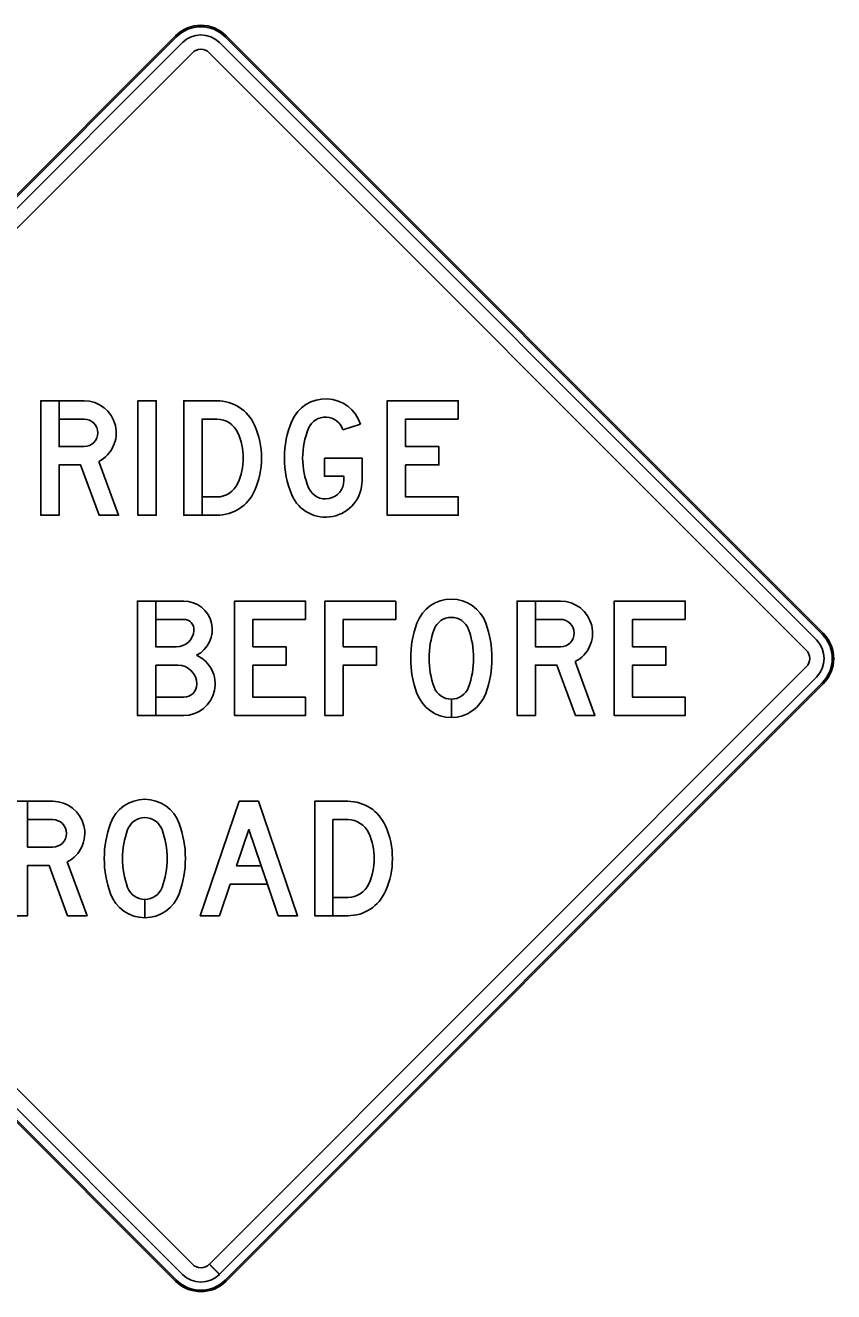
# Model space of a CAD drawing. Extents: x 658976 to 668726, y 639543 to 647196.
# Drawn here: x 664427.73 to 664456.47, y 642870.18 to 642915.18 of the extents above; entities that cross this region are included whole.
import ezdxf

# ---------------------------------------------------------------- set-up
doc = ezdxf.new("R2010")
doc.units = 0
doc.layers.add('R_SIGN - HWY 16', color=7, linetype='Continuous')

msp = doc.modelspace()

# ---------------------------------------------------------------- linework, layer by layer
at = {"layer": 'R_SIGN - HWY 16'}
for p, q in [((664433.07, 642914.807), (664411.842, 642893.579)), ((664433.07, 642914.807), (664411.842, 642893.579)), ((664411.878, 642893.543), (664433.106, 642914.771)), ((664434.833, 642914.771), (664456.061, 642893.543)), ((664456.097, 642893.579), (664434.869, 642914.807)), ((664456.097, 642893.579), (664434.869, 642914.807)), ((664433.311, 642914.566), (664412.083, 642893.338)), ((664412.443, 642892.979), (664433.67, 642914.206)), ((664434.269, 642914.206), (664455.497, 642892.979)), ((664455.856, 642893.338), (664434.629, 642914.566)), ((664434.54, 642901.837), (664433.36, 642901.837)), ((664434.54, 642901.186), (664434.01, 642901.186)), ((664439.022, 642900.805), (664439.641, 642901.003)), ((664439.022, 642900.805), (664439.641, 642901.003)), ((664439.022, 642900.805), (664439.641, 642901.003)), ((664434.54, 642898.421), (664434.011, 642898.421)), ((664434.54, 642898.421), (664434.011, 642898.421)), ((664433.36, 642894.07), (664432.363, 642894.07)), ((664433.67, 642871.152), (664412.443, 642892.38)), ((664432.363, 642892.443), (664433.156, 642892.443)), ((664432.363, 642892.443), (664433.156, 642892.443)), ((664432.363, 642892.443), (664433.156, 642892.443)), ((664455.497, 642892.38), (664434.273, 642871.156)), ((664411.842, 642891.779), (664433.07, 642870.552)), ((664411.842, 642891.779), (664433.07, 642870.552)), ((664433.106, 642870.588), (664411.878, 642891.815)), ((664412.083, 642892.02), (664433.311, 642870.793)), ((664434.632, 642870.796), (664455.856, 642892.02)), ((664456.061, 642891.815), (664434.834, 642870.588)), ((664434.869, 642870.552), (664456.097, 642891.779)), ((664434.87, 642870.552), (664456.097, 642891.779)), ((664442.875, 642890.583), (664442.875, 642891.234)), ((664442.875, 642891.234), (664442.875, 642890.583)), ((664442.875, 642890.583), (664442.875, 642891.234)), ((664442.875, 642891.234), (664442.875, 642890.583)), ((664431.713, 642890.654), (664433.36, 642890.654)), ((664439.196, 642887.604), (664438.016, 642887.604)), ((664439.196, 642886.954), (664438.666, 642886.954)), ((664431.977, 642883.467), (664431.977, 642884.117)), ((664431.977, 642884.117), (664431.977, 642883.467)), ((664431.977, 642883.467), (664431.977, 642884.117)), ((664431.977, 642884.117), (664431.977, 642883.467)), ((664439.196, 642884.189), (664438.667, 642884.189)), ((664439.196, 642884.189), (664438.667, 642884.189)), ((664434.629, 642870.793), (664434.269, 642871.152)), ((664434.273, 642871.156), (664434.632, 642870.796)), ((664434.869, 642870.552), (664434.833, 642870.588)), ((664434.834, 642870.588), (664434.87, 642870.552))]:
    msp.add_line(p, q, dxfattribs=at)
for points in [[(664429.821, 642900.21), (664428.927, 642900.21), (664428.927, 642901.837), (664428.277, 642901.837), (664428.277, 642897.77), (664428.927, 642897.77), (664428.927, 642899.56), (664429.691, 642899.56), (664430.349, 642897.77), (664431.042, 642897.77), (664430.338, 642899.684)], [(664429.821, 642900.21), (664428.927, 642900.21), (664428.927, 642901.837), (664428.277, 642901.837), (664428.277, 642897.77), (664428.927, 642897.77), (664428.927, 642899.56), (664429.691, 642899.56), (664430.349, 642897.77), (664431.042, 642897.77), (664430.338, 642899.684)], [(664429.821, 642901.837), (664428.277, 642901.837), (664428.277, 642897.77), (664428.927, 642897.77), (664428.927, 642899.56), (664429.691, 642899.56), (664430.349, 642897.77), (664431.042, 642897.77), (664430.338, 642899.684)], [(664428.927, 642901.837), (664428.927, 642901.186), (664429.821, 642901.186)], [(664429.821, 642901.837), (664428.927, 642901.837)], [(664428.927, 642901.837), (664428.927, 642901.186), (664429.821, 642901.186)], [(664429.821, 642901.837), (664428.927, 642901.837)], [(664433.36, 642901.837), (664433.36, 642897.77), (664434.54, 642897.77)], [(664434.54, 642901.837), (664433.36, 642901.837), (664433.36, 642897.77), (664434.01, 642897.77), (664434.01, 642901.186), (664434.54, 642901.186)], [(664434.54, 642901.837), (664433.36, 642901.837), (664433.36, 642897.77), (664434.01, 642897.77), (664434.01, 642901.186), (664434.54, 642901.186)], [(664429.821, 642901.186), (664428.927, 642901.186), (664428.927, 642900.21), (664429.821, 642900.21)], [(664434.01, 642901.186), (664434.01, 642898.421), (664434.54, 642898.421)], [(664438.361, 642899.804), (664438.361, 642899.153), (664439.053, 642899.153), (664439.053, 642899.001)], [(664439.703, 642899.001), (664439.703, 642899.804), (664438.361, 642899.804)], [(664438.361, 642899.804), (664438.361, 642899.153), (664439.053, 642899.153), (664439.053, 642899.001)], [(664439.703, 642899.001), (664439.703, 642899.804), (664438.361, 642899.804)], [(664438.361, 642899.804), (664438.361, 642899.153), (664439.053, 642899.153), (664439.053, 642899.001)], [(664439.703, 642899.001), (664439.703, 642899.804), (664438.361, 642899.804)], [(664434.011, 642898.421), (664434.011, 642897.77), (664434.54, 642897.77)], [(664434.011, 642898.421), (664434.011, 642897.77), (664434.54, 642897.77)], [(664433.36, 642894.721), (664431.713, 642894.721), (664431.713, 642890.654)], [(664433.096, 642893.094), (664432.363, 642893.094), (664432.363, 642894.721), (664431.713, 642894.721), (664431.713, 642890.654), (664432.363, 642890.654), (664432.363, 642892.443)], [(664433.096, 642893.094), (664432.363, 642893.094), (664432.363, 642894.721), (664431.713, 642894.721), (664431.713, 642890.654), (664432.363, 642890.654), (664432.363, 642892.443)], [(664433.36, 642894.721), (664432.364, 642894.721), (664432.364, 642894.07), (664433.36, 642894.07)], [(664433.36, 642894.721), (664432.364, 642894.721), (664432.364, 642894.07), (664433.36, 642894.07)], [(664446.758, 642893.094), (664445.864, 642893.094), (664445.864, 642894.721), (664445.213, 642894.721), (664445.213, 642890.654), (664445.864, 642890.654), (664445.864, 642892.443), (664446.628, 642892.443), (664447.285, 642890.654), (664447.978, 642890.654), (664447.275, 642892.568)], [(664446.758, 642893.094), (664445.864, 642893.094), (664445.864, 642894.721), (664445.213, 642894.721), (664445.213, 642890.654), (664445.864, 642890.654), (664445.864, 642892.443), (664446.628, 642892.443), (664447.285, 642890.654), (664447.978, 642890.654), (664447.275, 642892.568)], [(664446.758, 642894.721), (664445.213, 642894.721), (664445.213, 642890.654), (664445.864, 642890.654), (664445.864, 642892.443), (664446.628, 642892.443), (664447.285, 642890.654), (664447.978, 642890.654), (664447.275, 642892.568)], [(664445.864, 642894.721), (664445.864, 642894.07), (664446.758, 642894.07)], [(664446.758, 642894.721), (664445.864, 642894.721)], [(664445.864, 642894.721), (664445.864, 642894.07), (664446.758, 642894.07)], [(664446.758, 642894.721), (664445.864, 642894.721)], [(664432.363, 642894.07), (664432.363, 642893.094), (664433.096, 642893.094)], [(664446.758, 642894.07), (664445.864, 642894.07), (664445.864, 642893.094), (664446.758, 642893.094)], [(664433.36, 642891.305), (664432.363, 642891.305), (664432.363, 642892.443)], [(664433.36, 642891.305), (664432.364, 642891.305), (664432.364, 642890.654), (664433.36, 642890.654)], [(664433.36, 642891.305), (664432.364, 642891.305), (664432.364, 642890.654), (664433.36, 642890.654)], [(664428.703, 642885.978), (664427.809, 642885.978), (664427.809, 642887.604), (664427.158, 642887.604), (664427.158, 642883.538), (664427.809, 642883.538), (664427.809, 642885.327), (664428.573, 642885.327), (664429.23, 642883.538), (664429.924, 642883.538), (664429.22, 642885.452)], [(664428.703, 642885.978), (664427.809, 642885.978), (664427.809, 642887.604), (664427.158, 642887.604), (664427.158, 642883.538), (664427.809, 642883.538), (664427.809, 642885.327), (664428.573, 642885.327), (664429.23, 642883.538), (664429.924, 642883.538), (664429.22, 642885.452)], [(664428.703, 642887.604), (664427.158, 642887.604), (664427.158, 642883.538), (664427.809, 642883.538), (664427.809, 642885.327), (664428.573, 642885.327), (664429.23, 642883.538), (664429.924, 642883.538), (664429.22, 642885.452)], [(664427.809, 642887.604), (664427.809, 642886.954), (664428.703, 642886.954)], [(664428.703, 642887.604), (664427.809, 642887.604)], [(664427.809, 642887.604), (664427.809, 642886.954), (664428.703, 642886.954)], [(664428.703, 642887.604), (664427.809, 642887.604)], [(664438.016, 642887.604), (664438.016, 642883.538), (664439.196, 642883.538)], [(664439.196, 642887.604), (664438.016, 642887.604), (664438.016, 642883.538), (664438.666, 642883.538), (664438.666, 642886.954), (664439.196, 642886.954)], [(664439.196, 642887.604), (664438.016, 642887.604), (664438.016, 642883.538), (664438.666, 642883.538), (664438.666, 642886.954), (664439.196, 642886.954)], [(664428.703, 642886.954), (664427.809, 642886.954), (664427.809, 642885.978), (664428.703, 642885.978)], [(664438.666, 642886.954), (664438.666, 642884.189), (664439.196, 642884.189)], [(664438.667, 642884.189), (664438.667, 642883.538), (664439.196, 642883.538)], [(664438.667, 642884.189), (664438.667, 642883.538), (664439.196, 642883.538)]]:
    msp.add_lwpolyline(points, dxfattribs=at)
for points in [[(664431.733, 642901.837), (664432.384, 642901.837), (664432.384, 642897.77), (664431.733, 642897.77)], [(664431.733, 642901.837), (664432.384, 642901.837), (664432.384, 642897.77), (664431.733, 642897.77)], [(664431.733, 642901.837), (664432.384, 642901.837), (664432.384, 642897.77), (664431.733, 642897.77)], [(664443.119, 642901.186), (664441.249, 642901.186), (664441.249, 642900.21), (664442.431, 642900.21), (664442.431, 642899.56), (664441.249, 642899.56), (664441.249, 642898.421), (664443.119, 642898.421), (664443.119, 642897.77), (664440.598, 642897.77), (664440.598, 642901.837), (664443.119, 642901.837)], [(664443.119, 642901.186), (664441.249, 642901.186), (664441.249, 642900.21), (664442.431, 642900.21), (664442.431, 642899.56), (664441.249, 642899.56), (664441.249, 642898.421), (664443.119, 642898.421), (664443.119, 642897.77), (664440.598, 642897.77), (664440.598, 642901.837), (664443.119, 642901.837)], [(664443.119, 642901.186), (664441.249, 642901.186), (664441.249, 642900.21), (664442.431, 642900.21), (664442.431, 642899.56), (664441.249, 642899.56), (664441.249, 642898.421), (664443.119, 642898.421), (664443.119, 642897.77), (664440.598, 642897.77), (664440.598, 642901.837), (664443.119, 642901.837)], [(664437.69, 642894.07), (664435.82, 642894.07), (664435.82, 642893.094), (664437.002, 642893.094), (664437.002, 642892.443), (664435.82, 642892.443), (664435.82, 642891.305), (664437.69, 642891.305), (664437.69, 642890.654), (664435.169, 642890.654), (664435.169, 642894.721), (664437.69, 642894.721)], [(664437.69, 642894.07), (664435.82, 642894.07), (664435.82, 642893.094), (664437.002, 642893.094), (664437.002, 642892.443), (664435.82, 642892.443), (664435.82, 642891.305), (664437.69, 642891.305), (664437.69, 642890.654), (664435.169, 642890.654), (664435.169, 642894.721), (664437.69, 642894.721)], [(664437.69, 642894.07), (664435.82, 642894.07), (664435.82, 642893.094), (664437.002, 642893.094), (664437.002, 642892.443), (664435.82, 642892.443), (664435.82, 642891.305), (664437.69, 642891.305), (664437.69, 642890.654), (664435.169, 642890.654), (664435.169, 642894.721), (664437.69, 642894.721)], [(664440.903, 642894.721), (664440.903, 642894.07), (664439.032, 642894.07), (664439.032, 642893.094), (664440.215, 642893.094), (664440.215, 642892.443), (664439.032, 642892.443), (664439.032, 642890.654), (664438.382, 642890.654), (664438.382, 642894.721)], [(664440.903, 642894.721), (664440.903, 642894.07), (664439.032, 642894.07), (664439.032, 642893.094), (664440.215, 642893.094), (664440.215, 642892.443), (664439.032, 642892.443), (664439.032, 642890.654), (664438.382, 642890.654), (664438.382, 642894.721)], [(664440.903, 642894.721), (664440.903, 642894.07), (664439.032, 642894.07), (664439.032, 642893.094), (664440.215, 642893.094), (664440.215, 642892.443), (664439.032, 642892.443), (664439.032, 642890.654), (664438.382, 642890.654), (664438.382, 642894.721)], [(664451.191, 642894.07), (664449.32, 642894.07), (664449.32, 642893.094), (664450.503, 642893.094), (664450.503, 642892.443), (664449.32, 642892.443), (664449.32, 642891.305), (664451.191, 642891.305), (664451.191, 642890.654), (664448.67, 642890.654), (664448.67, 642894.721), (664451.191, 642894.721)], [(664451.191, 642894.07), (664449.32, 642894.07), (664449.32, 642893.094), (664450.503, 642893.094), (664450.503, 642892.443), (664449.32, 642892.443), (664449.32, 642891.305), (664451.191, 642891.305), (664451.191, 642890.654), (664448.67, 642890.654), (664448.67, 642894.721), (664451.191, 642894.721)], [(664451.191, 642894.07), (664449.32, 642894.07), (664449.32, 642893.094), (664450.503, 642893.094), (664450.503, 642892.443), (664449.32, 642892.443), (664449.32, 642891.305), (664451.191, 642891.305), (664451.191, 642890.654), (664448.67, 642890.654), (664448.67, 642894.721), (664451.191, 642894.721)], [(664435.017, 642884.656), (664434.637, 642883.538), (664433.949, 642883.538), (664435.332, 642887.604), (664436.023, 642887.604), (664437.406, 642883.538), (664436.719, 642883.538), (664436.338, 642884.656)], [(664433.949, 642883.538), (664435.332, 642887.604), (664436.023, 642887.604), (664437.406, 642883.538), (664436.719, 642883.538), (664435.678, 642886.6), (664435.238, 642885.306), (664436.117, 642885.306), (664436.338, 642884.656), (664435.017, 642884.656), (664434.637, 642883.538)], [(664433.949, 642883.538), (664435.332, 642887.604), (664436.023, 642887.604), (664437.406, 642883.538), (664436.719, 642883.538), (664435.678, 642886.6), (664435.238, 642885.306), (664436.117, 642885.306), (664436.338, 642884.656), (664435.017, 642884.656), (664434.637, 642883.538)], [(664435.238, 642885.306), (664436.117, 642885.306), (664435.678, 642886.6)]]:
    msp.add_lwpolyline(points, close=True, dxfattribs=at)
for centre, radius, start, end in [((664433.97, 642913.907), 1.272, 45, 135), ((664433.97, 642913.907), 1.272, 45, 135), ((664433.97, 642913.907), 1.222, 45, 135), ((664433.97, 642913.907), 0.932, 45, 135), ((664433.97, 642913.907), 0.424, 45, 135), ((664433.36, 642893.704), 1.017, 296.5254, 90), ((664433.36, 642893.704), 1.017, 296.5254, 90), ((664433.36, 642893.704), 1.017, 296.5254, 90), ((664433.36, 642893.704), 0.366, 355.5883, 90), ((664433.36, 642893.704), 0.366, 355.5883, 90), ((664433.36, 642893.704), 0.366, 355.5883, 90), ((664433.096, 642893.724), 0.63, 270, 355.5883), ((664433.096, 642893.724), 0.63, 270, 355.5883), ((664433.096, 642893.724), 0.63, 270, 355.5883), ((664455.197, 642892.679), 1.222, 315, 45), ((664455.197, 642892.679), 1.272, 315, 45), ((664455.197, 642892.679), 1.272, 315, 45), ((664455.197, 642892.679), 0.424, 315, 45), ((664455.197, 642892.679), 0.932, 315, 45), ((664433.36, 642891.772), 1.118, 270, 66.0465), ((664433.36, 642891.772), 1.118, 270, 66.0465), ((664433.36, 642891.772), 1.118, 270, 66.0465), ((664433.156, 642891.772), 0.671, 360, 90), ((664433.156, 642891.772), 0.671, 360, 90), ((664433.156, 642891.772), 0.671, 360, 90), ((664433.36, 642891.772), 0.468, 270, 360), ((664433.36, 642891.772), 0.468, 270, 360), ((664433.36, 642891.772), 0.468, 270, 360), ((664433.97, 642871.452), 0.424, 225, 315), ((664433.97, 642871.452), 1.272, 225, 315), ((664433.97, 642871.452), 1.272, 225, 315), ((664433.97, 642871.452), 1.222, 225, 315), ((664433.97, 642871.452), 0.932, 225, 315)]:
    msp.add_arc(centre, radius, start, end, dxfattribs=at)
for centre, major_axis, start_param, end_param in [((664429.821, 642900.698), (0, 1.139), 3.613317, 6.283185), ((664429.821, 642900.698), (0, 1.139), 3.613317, 6.283185), ((664429.821, 642900.698), (0, 1.139), 3.613317, 6.283185), ((664434.54, 642900.373), (0, 1.464), 5.13024, 6.283185), ((664434.54, 642900.373), (0, 1.464), 5.13024, 6.283185), ((664434.54, 642900.373), (0, 1.464), 5.13024, 6.283185), ((664438.402, 642900.607), (0, 1.301), 5.021999, 7.454324), ((664438.402, 642900.607), (0, 1.301), 5.021999, 7.454324), ((664438.402, 642900.607), (0, 1.301), 5.021999, 7.454324), ((664429.821, 642900.698), (0, 0.488), 3.141593, 6.283185), ((664429.821, 642900.698), (0, 0.488), 3.141593, 6.283185), ((664429.821, 642900.698), (0, 0.488), 3.141593, 6.283185), ((664434.54, 642900.373), (0, 0.813), 5.13024, 6.283185), ((664434.54, 642900.373), (0, 0.813), 5.13024, 6.283185), ((664434.54, 642900.373), (0, 0.813), 5.13024, 6.283185), ((664440.303, 642899.804), (0, 3.365), 1.171139, 1.970454), ((664440.303, 642899.804), (0, 3.365), 1.171139, 1.970454), ((664440.303, 642899.804), (0, 3.365), 1.171139, 1.970454), ((664438.402, 642900.607), (0, 0.651), 5.021999, 7.454324), ((664438.402, 642900.607), (0, 0.651), 5.021999, 7.454324), ((664438.402, 642900.607), (0, 0.651), 5.021999, 7.454324), ((664433.258, 642899.804), (0, 2.216), 4.294538, 5.13024), ((664433.258, 642899.804), (0, 2.216), 4.294538, 5.13024), ((664433.258, 642899.804), (0, 2.216), 4.294538, 5.13024), ((664433.258, 642899.804), (0, 2.867), 4.294538, 5.13024), ((664433.258, 642899.804), (0, 2.867), 4.294538, 5.13024), ((664433.258, 642899.804), (0, 2.867), 4.294538, 5.13024), ((664440.303, 642899.804), (0, 2.715), 1.171139, 1.970454), ((664440.303, 642899.804), (0, 2.715), 1.171139, 1.970454), ((664440.303, 642899.804), (0, 2.715), 1.171139, 1.970454), ((664434.54, 642899.234), (0, 0.813), 3.141593, 4.294538), ((664434.54, 642899.234), (0, 0.813), 3.141593, 4.294538), ((664434.54, 642899.234), (0, 0.813), 3.141593, 4.294538), ((664438.402, 642899.001), (0, 1.301), 1.970454, 4.712389), ((664438.402, 642899.001), (0, 1.301), 1.970454, 4.712389), ((664438.402, 642899.001), (0, 1.301), 1.970454, 4.712389), ((664438.402, 642899.001), (0, 0.651), 1.970454, 4.712389), ((664438.402, 642899.001), (0, 0.651), 1.970454, 4.712389), ((664438.402, 642899.001), (0, 0.651), 1.970454, 4.712389), ((664434.54, 642899.234), (0, 1.464), 3.141593, 4.294538), ((664434.54, 642899.234), (0, 1.464), 3.141593, 4.294538), ((664434.54, 642899.234), (0, 1.464), 3.141593, 4.294538), ((664442.875, 642893.491), (0, 1.301), 5.063177, 7.503193), ((664442.875, 642893.491), (0, 1.301), 5.063177, 7.503193), ((664442.875, 642893.491), (0, 1.301), 5.063177, 7.503193), ((664446.758, 642893.582), (0, 1.139), 3.613317, 6.283185), ((664446.758, 642893.582), (0, 1.139), 3.613317, 6.283185), ((664446.758, 642893.582), (0, 1.139), 3.613317, 6.283185), ((664445.07, 642892.687), (0, 3.638), 1.220008, 1.921585), ((664445.07, 642892.687), (0, 3.638), 1.220008, 1.921585), ((664445.07, 642892.687), (0, 3.638), 1.220008, 1.921585), ((664442.875, 642893.491), (0, 0.651), 5.063177, 7.503193), ((664442.875, 642893.491), (0, 0.651), 5.063177, 7.503193), ((664442.875, 642893.491), (0, 0.651), 5.063177, 7.503193), ((664440.68, 642892.687), (0, 3.638), 4.361601, 5.063177), ((664440.68, 642892.687), (0, 3.638), 4.361601, 5.063177), ((664440.68, 642892.687), (0, 3.638), 4.361601, 5.063177), ((664446.758, 642893.582), (0, 0.488), 3.141593, 6.283185), ((664446.758, 642893.582), (0, 0.488), 3.141593, 6.283185), ((664446.758, 642893.582), (0, 0.488), 3.141593, 6.283185), ((664445.07, 642892.687), (0, 2.988), 1.220008, 1.921585), ((664445.07, 642892.687), (0, 2.988), 1.220008, 1.921585), ((664445.07, 642892.687), (0, 2.988), 1.220008, 1.921585), ((664440.68, 642892.687), (0, 2.988), 4.361601, 5.063177), ((664440.68, 642892.687), (0, 2.988), 4.361601, 5.063177), ((664440.68, 642892.687), (0, 2.988), 4.361601, 5.063177), ((664442.875, 642891.884), (0, 0.651), 1.921585, 4.361601), ((664442.875, 642891.884), (0, 0.651), 1.921585, 3.141593), ((664442.875, 642891.884), (0, 0.651), 1.921585, 3.141593), ((664442.875, 642891.884), (0, 0.651), 3.141905, 4.361601), ((664442.875, 642891.884), (0, 0.651), 3.141905, 4.361601), ((664442.875, 642891.884), (0, 1.301), 1.921585, 4.361601), ((664442.875, 642891.884), (0, 1.301), 1.921585, 3.141593), ((664442.875, 642891.884), (0, 1.301), 1.921585, 3.141593), ((664442.875, 642891.884), (0, 1.301), 3.141749, 4.361601), ((664442.875, 642891.884), (0, 1.301), 3.141749, 4.361601), ((664428.703, 642886.466), (0, 1.139), 3.613317, 6.283185), ((664428.703, 642886.466), (0, 1.139), 3.613317, 6.283185), ((664428.703, 642886.466), (0, 1.139), 3.613317, 6.283185), ((664431.977, 642886.374), (0, 1.301), 5.063177, 7.503193), ((664431.977, 642886.374), (0, 1.301), 5.063177, 7.503193), ((664431.977, 642886.374), (0, 1.301), 5.063177, 7.503193), ((664439.196, 642886.14), (0, 1.464), 5.13024, 6.283185), ((664439.196, 642886.14), (0, 1.464), 5.13024, 6.283185), ((664439.196, 642886.14), (0, 1.464), 5.13024, 6.283185), ((664428.703, 642886.466), (0, 0.488), 3.141593, 6.283185), ((664428.703, 642886.466), (0, 0.488), 3.141593, 6.283185), ((664428.703, 642886.466), (0, 0.488), 3.141593, 6.283185), ((664434.172, 642885.571), (0, 3.638), 1.220008, 1.921585), ((664434.172, 642885.571), (0, 3.638), 1.220008, 1.921585), ((664434.172, 642885.571), (0, 3.638), 1.220008, 1.921585), ((664431.977, 642886.374), (0, 0.651), 5.063177, 7.503193), ((664431.977, 642886.374), (0, 0.651), 5.063177, 7.503193), ((664431.977, 642886.374), (0, 0.651), 5.063177, 7.503193), ((664429.782, 642885.571), (0, 3.638), 4.361601, 5.063177), ((664429.782, 642885.571), (0, 3.638), 4.361601, 5.063177), ((664429.782, 642885.571), (0, 3.638), 4.361601, 5.063177), ((664439.196, 642886.14), (0, 0.813), 5.13024, 6.283185), ((664439.196, 642886.14), (0, 0.813), 5.13024, 6.283185), ((664439.196, 642886.14), (0, 0.813), 5.13024, 6.283185), ((664437.914, 642885.571), (0, 2.867), 4.294538, 5.13024), ((664437.914, 642885.571), (0, 2.867), 4.294538, 5.13024), ((664437.914, 642885.571), (0, 2.867), 4.294538, 5.13024), ((664434.172, 642885.571), (0, 2.988), 1.220008, 1.921585), ((664434.172, 642885.571), (0, 2.988), 1.220008, 1.921585), ((664434.172, 642885.571), (0, 2.988), 1.220008, 1.921585), ((664429.782, 642885.571), (0, 2.988), 4.361601, 5.063177), ((664429.782, 642885.571), (0, 2.988), 4.361601, 5.063177), ((664429.782, 642885.571), (0, 2.988), 4.361601, 5.063177), ((664437.914, 642885.571), (0, 2.216), 4.294538, 5.13024), ((664437.914, 642885.571), (0, 2.216), 4.294538, 5.13024), ((664437.914, 642885.571), (0, 2.216), 4.294538, 5.13024), ((664431.977, 642884.768), (0, 0.651), 1.921585, 4.361601), ((664431.977, 642884.768), (0, 0.651), 1.921585, 3.141593), ((664431.977, 642884.768), (0, 0.651), 1.921585, 3.141593), ((664431.977, 642884.768), (0, 0.651), 3.141905, 4.361601), ((664431.977, 642884.768), (0, 0.651), 3.141905, 4.361601), ((664439.196, 642885.002), (0, 0.813), 3.141593, 4.294538), ((664439.196, 642885.002), (0, 0.813), 3.141593, 4.294538), ((664439.196, 642885.002), (0, 0.813), 3.141593, 4.294538), ((664431.977, 642884.768), (0, 1.301), 1.921585, 4.361601), ((664431.977, 642884.768), (0, 1.301), 1.921585, 3.141593), ((664431.977, 642884.768), (0, 1.301), 1.921585, 3.141593), ((664431.977, 642884.768), (0, 1.301), 3.141749, 4.361601), ((664431.977, 642884.768), (0, 1.301), 3.141749, 4.361601), ((664439.196, 642885.002), (0, 1.464), 3.141593, 4.294538), ((664439.196, 642885.002), (0, 1.464), 3.141593, 4.294538), ((664439.196, 642885.002), (0, 1.464), 3.141593, 4.294538)]:
    msp.add_ellipse(centre, major_axis=major_axis, ratio=0.999993, start_param=start_param, end_param=end_param, dxfattribs=at)

doc.saveas('drawing.dxf')
